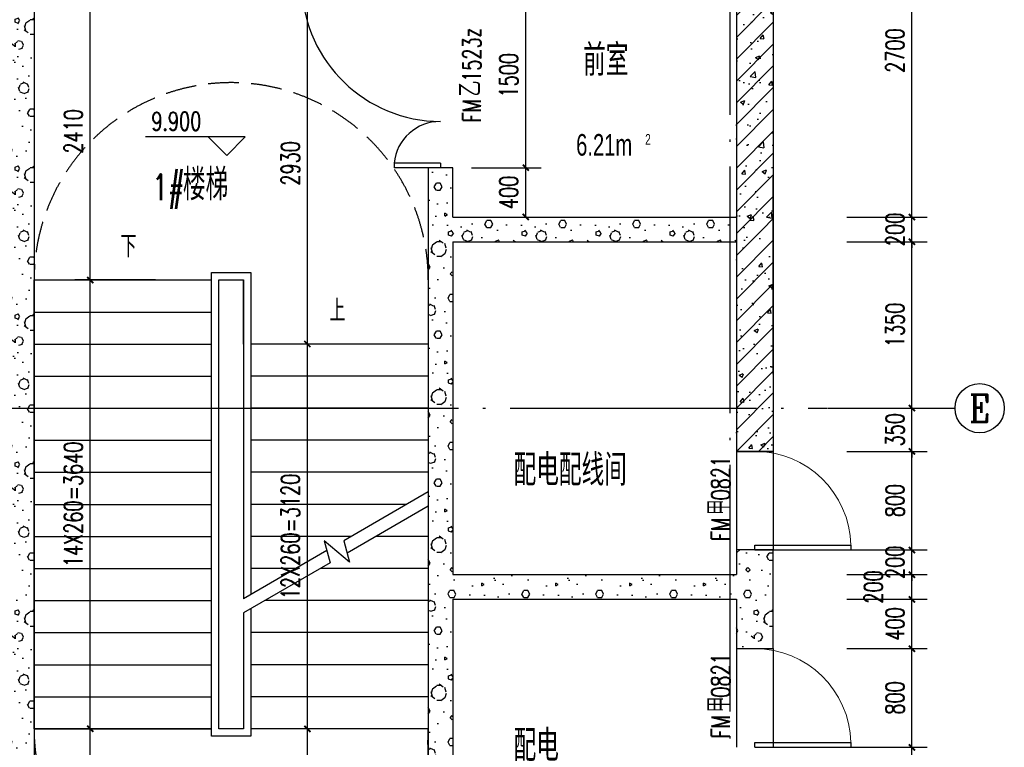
# Model space of a CAD drawing. Extents: x 797781 to 1255204, y 21234 to 1024248.
# Tile 858 of 1056: x 1154736 to 1162728, y 593530 to 599430. Entities that reach past the tile are written whole.
import ezdxf
from ezdxf.enums import TextEntityAlignment as Align

# ---------------------------------------------------------------- set-up
doc = ezdxf.new("R2010")
doc.units = 0
doc.header["$LTSCALE"] = 1000
doc.header["$MEASUREMENT"] = 0
doc.linetypes.add('230303生产综合楼-平面图_t8$0$DASH', pattern=[0.35, 0.25, -0.1])
doc.linetypes.add('230303生产综合楼-平面图_t8$0$DOTE', pattern=[2.42, 2, -0.2, 0.02, -0.2])
for name, color, linetype in [('230303生产综合楼-平面图_t8$0$AXIS', 3, 'Continuous'), ('230303生产综合楼-平面图_t8$0$AXIS_TEXT', 7, 'Continuous'), ('230303生产综合楼-平面图_t8$0$DIM_ELEV', 3, 'Continuous'), ('230303生产综合楼-平面图_t8$0$DIM_SYMB', 3, 'Continuous'), ('230303生产综合楼-平面图_t8$0$DOOR_FIRE', 4, 'Continuous'), ('230303生产综合楼-平面图_t8$0$DOOR_FIRE_TEXT', 7, 'Continuous'), ('230303生产综合楼-平面图_t8$0$DOTE', 1, '230303生产综合楼-平面图_t8$0$DOTE'), ('230303生产综合楼-平面图_t8$0$PUB_DIM', 3, 'Continuous'), ('230303生产综合楼-平面图_t8$0$PUB_HATCH', 8, 'Continuous'), ('230303生产综合楼-平面图_t8$0$PUB_TEXT', 7, 'Continuous'), ('230303生产综合楼-平面图_t8$0$STAIR', 2, 'Continuous'), ('230303生产综合楼-平面图_t8$0$WALL', 40, 'Continuous'), ('230303生产综合楼-平面图_t8$0$轮廓', 2, 'Continuous'), ('AXIS_TEXT', 7, 'Continuous'), ('DOOR_FIRE', 4, 'Continuous'), ('SPACE', 7, 'Continuous')]:
    doc.layers.add(name, color=color, linetype=linetype)
doc.styles.add('230303生产综合楼-平面图_t8$0$_HZTXT', font='@HZTXT_E', dxfattribs={"width": 0.7, "bigfont": '@@HZTXT'})
doc.styles.add('230303生产综合楼-平面图_t8$0$_TCH_AXIS', font='COMPLEX', dxfattribs={"bigfont": 'GBCBIG'})
doc.styles.add('230303生产综合楼-平面图_t8$0$_TCH_DIM', font='SIMPLEX', dxfattribs={"bigfont": 'GBCBIG'})
doc.styles.add('230303生产综合楼-平面图_T8$0$_TCH_DIM_T3', font='SIMPLEX', dxfattribs={"width": 0.705882, "bigfont": 'GBCBIG'})
doc.styles.add('230303生产综合楼-平面图_t8$0$_TCH_WINDOW', font='SIMPLEX', dxfattribs={"height": 3.5, "bigfont": 'GBCBIG'})
doc.styles.add('COMPLEX', font='COMPLEX')
doc.dimstyles.new('230303生产综合楼-平面图_T8$0$_TCH_ARCH&&50', dxfattribs={"dimtxt": 148.75, "dimasz": 50, "dimexe": 125, "dimexo": 150, "dimgap": 63.125, "dimtad": 1, "dimdec": 0, "dimzin": 0, "dimdsep": 46, "dimtxsty": '230303生产综合楼-平面图_T8$0$_TCH_DIM_T3', "dimblk": '230303生产综合楼-平面图_t8$0$_ArchTick', "dimcen": 0.09, "dimclrt": 7, "dimazin": 2, "dimtfac": 1, "dimtdec": 0, "dimtix": 1, "dimtmove": 2, "dimatfit": 3, "dimfxl": 1, "dimtolj": 1, "dimtzin": 0, "dimarcsym": 0})
pattern_1 = [(0, (177, -183), (300, 600), [0, -600]), (0, (-174, -264), (300, 600), [0, -600]), (0, (21, -270), (300, 600), [0, -600]), (0, (234, -93), (300, 600), [0, -600]), (0, (-15, -300), (300, 600), [0, -600]), (0, (294, 285), (300, 600), [0, -600]), (0, (111, 237), (300, 600), [0, -600]), (0, (207, 162), (300, 600), [0, -600]), (0, (-282, 150), (300, 600), [0, -600]), (0, (12, 123), (300, 600), [0, -600]), (0, (-102, -30), (300, 600), [0, -600]), (0, (-96, -255), (300, 600), [0, -600]), (0, (129, -279), (300, 600), [0, -600]), (0, (294, -15), (300, 600), [0, -600]), (0, (-267, -108), (300, 600), [0, -600]), (0, (-216, -6), (300, 600), [0, -600]), (0, (18, -48), (300, 600), [0, -600]), (0, (-66, -135), (300, 600), [0, -600]), (0, (-114, 63), (300, 600), [0, -600]), (0, (-39, 288), (300, 600), [0, -600]), (0, (-243, -234), (300, 600), [0, -600]), (0, (87, 165), (300, 600), [0, -600]), (0, (-192, 174), (300, 600), [0, -600]), (0, (-240, 252), (300, 600), [0, -600]), (130.601294, (257.143, 97.143), (-1499.9999834, 1800.0000079), [26.34155, -11037.111]), (18.434949, (214.29, 108.57), (1499.9999945, 599.9999956), [27.10524, -3767.6279]), (90, (214.3, 82.86), (300, 600), [25.71428, -1174.28565]), (161.565051, (240, 74.29), (-1500.0000076, 599.999955), [27.10524, -3767.6279]), (53.130102, (240, 74.29), (300.000001, 600), [28.57143, -2971.4285]), (135, (262.86, -231.43), (-300.000036, 599.99996), [24.24366, -1672.8126]), (45, (228.57, -231.43), (299.999998, 599.999998), [24.24366, -1672.8126]), (135, (245.71, -248.57), (-300.000036, 599.99996), [24.24366, -1672.8126]), (45, (245.71, -248.57), (299.999998, 599.999998), [24.24366, -1672.8126]), (116.56505, (-25.7, 171.43), (-5e-05, 1199.99997), [31.94383, -638.8765]), (180, (-40, 200), (-300, 600), [34.28572, -565.71425]), (63.43495, (-88.57, 171.43), (3e-06, 1200), [31.94383, -638.8765]), (116.56505, (-74.3, 142.86), (-5e-05, 1199.99997), [31.94383, -638.8765]), (0, (-74.3, 142.86), (300, 600), [34.28572, -565.71425]), (63.43495, (-40, 142.86), (3e-06, 1200), [31.94383, -638.8765]), (107.102728, (200, -31.429), (-899.9999656, 3000.00000484), [38.86135, -16282.9025]), (143.972626, (188.57, 5.714), (-5699.9999277, 4199.9999952), [38.86135, -8122.02]), (180, (157.14, 28.6), (-300, 600), [37.14286, -562.8571]), (36.0273733, (88.57, 5.714), (5699.9999579, 4199.9999547), [38.86135, -8122.02]), (71.565051, (77.14, -28.57), (900.0000046, 2999.999995), [36.14032, -3758.5928]), (107.102728, (88.571, -65.714), (-899.9999656, 3000.00000484), [38.86135, -16282.9025]), (143.972626, (120, -88.57), (-5699.9999277, 4199.9999952), [38.86135, -8122.02]), (0, (120, -88.6), (300, 600), [37.14286, -562.8571]), (36.0273733, (157.143, -88.57), (5699.9999579, 4199.9999547), [38.86135, -8122.02]), (71.565051, (188.57, -65.71), (900.0000046, 2999.999995), [36.14032, -3758.5928]), (150.255118, (205.714, 248.57), (-900.000002, 599.9999926), [23.03502, -4814.3196]), (90, (185.7, 237.14), (300, 600), [22.85714, -1177.14275]), (29.744881, (185.714, 237.14), (900.0000005, 599.999997), [23.03502, -4814.3196]), (116.56505, (65.7, -177.14), (-5e-05, 1199.99997), [31.94383, -638.8765]), (168.690067, (51.43, -148.57), (-2700.000002, 599.999985), [29.13725, -6089.6855]), (41.185925, (0, -162.857), (7499.99995456, 6599.9999423), [30.37184, -12725.802]), (90, (0, -191.43), (300, 600), [28.57143, -1171.4285]), (138.814074, (22.857, -211.429), (-7499.9998667, 6600.00004204), [30.37184, -12725.802]), (16.6992442, (22.857, -211.429), (9899.9999255, 2999.9999686), [29.82945, -12498.5375]), (60.945396, (51.43, -202.857), (299.9999992, 599.9999947), [29.41609, -12325.3395]), (109.983106, (-185.714, 74.286), (-1500.00000565, 4199.9999889), [33.442, -14012.1975]), (155.556045, (-197.143, 105.714), (-3900.00001487, 1799.9999626), [34.52299, -14465.1315]), (24.4439547, (-260, 105.714), (3900.00000195, 1799.99999134), [34.52299, -14465.1315]), (70.0168934, (-271.429, 74.286), (1500.0000045, 4199.9999896), [33.442, -14012.1975]), (109.983106, (-260, 42.857), (-1500.00000565, 4199.9999889), [33.442, -14012.1975]), (160.016893, (-228.57, 31.43), (-1500.0000009, 599.9999727), [33.442, -6989.3775]), (19.9831065, (-228.57, 31.43), (1499.9999918, 599.999999), [33.442, -6989.3775]), (70.0168934, (-197.143, 42.857), (1500.0000045, 4199.9999896), [33.442, -14012.1975]), (122.005383, (37.14, 20), (-300.0000403, 599.9999694), [26.95423, -5633.434]), (18.434949, (-2.86, 34.29), (1499.9999945, 599.9999956), [27.10524, -3767.6279]), (90, (-2.86, 8.57), (300, 600), [25.71428, -1174.28565]), (161.565051, (22.86, 0), (-1500.0000076, 599.999955), [27.10524, -3767.6279]), (54.4623222, (22.857, 0), (2099.999997, 2999.9999955), [24.57807, -10298.2115]), (116.56505, (-137.14, -125.7), (-5e-05, 1199.99997), [31.94383, -638.8765]), (180, (-151.4, -97.14), (-300, 600), [31.42857, -568.5714]), (59.0362434, (-200, -125.714), (300.000001, 599.999997), [33.31973, -6963.822]), (120.963756, (-182.857, -154.286), (-300.000041, 599.9999724), [33.31973, -6963.822]), (0, (-182.86, -154.3), (300, 600), [31.42857, -568.5714]), (63.43495, (-151.43, -154.3), (3e-06, 1200), [31.94383, -638.8765])]
pattern_2 = [(45, (0, 0), (-88.388348, 88.388348), []), (50, (0, 0), (358.63009, -31.37607), [37.5, -412.5]), (355, (0, 0), (-69.37567, 376.09607), [30, -330]), (100.4514, (29.9, -2.6), (289.25469, 344.71977), [31.8701, -350.57106]), (46.1842, (0, 100), (533.62052, -82.7595), [56.25, -618.75]), (96.6356, (44.47, 93.1), (467.33135, 487.05894), [47.80514, -525.8565]), (351.1842, (0, 100), (467.33097, 487.0593), [45, -495]), (21, (50, 75), (298.453526, -201.309445), [37.5, -412.5]), (326, (50, 75), (121.65767, 362.57502), [30, -330]), (71.4514, (74.87, 58.22), (420.11131, 161.26525), [31.8701, -350.57106]), (37.5, (0, 0), (6.079928, 166.446927), [0, -326, 0, -335, 0, -331.25]), (7.5, (0, 0), (131.534769, 197.205856), [0, -191, 0, -318.5, 0, -126.25]), (327.5, (-111.5, 0), (266.911218, -11.277436), [0, -125, 0, -390, 0, -517.5]), (317.5, (-161.5, 0), (291.593085, 50.05249), [0, -162.5, 0, -259, 0, -367.5])]

# ---------------------------------------------------------------- blocks, each defined once
blk = doc.blocks.new('230303生产综合楼-平面图_t8$0$_ArchTick')
at = {"color": 0, "linetype": 'ByBlock', "const_width": 0.3}
blk.add_lwpolyline([(-0.5, -0.5), (0.5, 0.5)], dxfattribs=at)
blk = doc.blocks.new('*D3749')
at = {"layer": '230303生产综合楼-平面图_t8$0$AXIS', "color": 0, "lineweight": -2, "transparency": 16777216}
for p, q in [((1157550.1, 599730), (1156946.2, 599730)), ((1157071.2, 596800), (1157071.2, 599730)), ((1157550.1, 596800), (1156946.2, 596800))]:
    blk.add_line(p, q, dxfattribs=at)
at = {"layer": 'Defpoints', "color": 0, "transparency": 16777216}
for p in [(1157071.2, 599730), (1157700.1, 599730), (1157700.1, 596800)]:
    blk.add_point(p, dxfattribs=at)
at = {"layer": '230303生产综合楼-平面图_t8$0$AXIS', "color": 0, "lineweight": -2, "transparency": 16777216, "xscale": 50, "yscale": 50, "zscale": 50}
for p, rotation in [((1157071.2, 599730), 90), ((1157071.2, 596800), 270)]:
    blk.add_blockref('230303生产综合楼-平面图_t8$0$_ArchTick', p, dxfattribs=dict(at, rotation=rotation))
at = {"layer": '230303生产综合楼-平面图_t8$0$AXIS', "color": 7, "transparency": 16777216, "insert": (1156933.7, 598265), "char_height": 148.75, "attachment_point": 5, "rotation": 90, "style": '230303生产综合楼-平面图_T8$0$_TCH_DIM_T3'}
blk.add_mtext('\\A1;2930', dxfattribs=at)
blk = doc.blocks.new('*D3750')
at = {"layer": '230303生产综合楼-平面图_t8$0$AXIS', "color": 0, "lineweight": -2, "transparency": 16777216}
for p, q in [((1157550.1, 596800), (1156946.2, 596800)), ((1157071.2, 593680), (1157071.2, 596800)), ((1157550.1, 593680), (1156946.2, 593680))]:
    blk.add_line(p, q, dxfattribs=at)
at = {"layer": 'Defpoints', "color": 0, "transparency": 16777216}
for p in [(1157071.2, 596800), (1157700.1, 596800), (1157700.1, 593680)]:
    blk.add_point(p, dxfattribs=at)
at = {"layer": '230303生产综合楼-平面图_t8$0$AXIS', "color": 0, "lineweight": -2, "transparency": 16777216, "xscale": 50, "yscale": 50, "zscale": 50}
for p, rotation in [((1157071.2, 596800), 90), ((1157071.2, 593680), 270)]:
    blk.add_blockref('230303生产综合楼-平面图_t8$0$_ArchTick', p, dxfattribs=dict(at, rotation=rotation))
at = {"layer": '230303生产综合楼-平面图_t8$0$AXIS', "color": 7, "transparency": 16777216, "insert": (1156933.7, 595240), "char_height": 148.75, "attachment_point": 5, "rotation": 90, "style": '230303生产综合楼-平面图_T8$0$_TCH_DIM_T3'}
blk.add_mtext('\\A1;12X260=3120', dxfattribs=at)
blk = doc.blocks.new('*D3751')
at = {"layer": '230303生产综合楼-平面图_t8$0$AXIS', "color": 0, "lineweight": -2, "transparency": 16777216}
for p, q in [((1157550.1, 593680), (1156946.2, 593680)), ((1157071.2, 592030), (1157071.2, 593680)), ((1157550.1, 592030), (1156946.2, 592030))]:
    blk.add_line(p, q, dxfattribs=at)
at = {"layer": 'Defpoints', "color": 0, "transparency": 16777216}
for p in [(1157071.2, 593680), (1157700.1, 593680), (1157700.1, 592030)]:
    blk.add_point(p, dxfattribs=at)
at = {"layer": '230303生产综合楼-平面图_t8$0$AXIS', "color": 0, "lineweight": -2, "transparency": 16777216, "xscale": 50, "yscale": 50, "zscale": 50}
for p, rotation in [((1157071.2, 593680), 90), ((1157071.2, 592030), 270)]:
    blk.add_blockref('230303生产综合楼-平面图_t8$0$_ArchTick', p, dxfattribs=dict(at, rotation=rotation))
at = {"layer": '230303生产综合楼-平面图_t8$0$AXIS', "color": 7, "transparency": 16777216, "insert": (1156933.7, 592855), "char_height": 148.75, "attachment_point": 5, "rotation": 90, "style": '230303生产综合楼-平面图_T8$0$_TCH_DIM_T3'}
blk.add_mtext('\\A1;1650', dxfattribs=at)
blk = doc.blocks.new('*D3756')
at = {"layer": '230303生产综合楼-平面图_t8$0$AXIS', "color": 0, "lineweight": -2, "transparency": 16777216}
for p, q in [((1155837.6, 599730), (1155183.7, 599730)), ((1155308.7, 597320), (1155308.7, 599730)), ((1155837.6, 597320), (1155183.7, 597320))]:
    blk.add_line(p, q, dxfattribs=at)
at = {"layer": 'Defpoints', "color": 0, "transparency": 16777216}
for p in [(1155308.7, 599730), (1155987.6, 599730), (1155987.6, 597320)]:
    blk.add_point(p, dxfattribs=at)
at = {"layer": '230303生产综合楼-平面图_t8$0$AXIS', "color": 0, "lineweight": -2, "transparency": 16777216, "xscale": 50, "yscale": 50, "zscale": 50}
for p, rotation in [((1155308.7, 599730), 90), ((1155308.7, 597320), 270)]:
    blk.add_blockref('230303生产综合楼-平面图_t8$0$_ArchTick', p, dxfattribs=dict(at, rotation=rotation))
at = {"layer": '230303生产综合楼-平面图_t8$0$AXIS', "color": 7, "transparency": 16777216, "insert": (1155171.2, 598525), "char_height": 148.75, "attachment_point": 5, "rotation": 90, "style": '230303生产综合楼-平面图_T8$0$_TCH_DIM_T3'}
blk.add_mtext('\\A1;2410', dxfattribs=at)
blk = doc.blocks.new('*D3757')
at = {"layer": '230303生产综合楼-平面图_t8$0$AXIS', "color": 0, "lineweight": -2, "transparency": 16777216}
for p, q in [((1155837.6, 597320), (1155183.7, 597320)), ((1155308.7, 593680), (1155308.7, 597320)), ((1155837.6, 593680), (1155183.7, 593680))]:
    blk.add_line(p, q, dxfattribs=at)
at = {"layer": 'Defpoints', "color": 0, "transparency": 16777216}
for p in [(1155308.7, 597320), (1155987.6, 597320), (1155987.6, 593680)]:
    blk.add_point(p, dxfattribs=at)
at = {"layer": '230303生产综合楼-平面图_t8$0$AXIS', "color": 0, "lineweight": -2, "transparency": 16777216, "xscale": 50, "yscale": 50, "zscale": 50}
for p, rotation in [((1155308.7, 597320), 90), ((1155308.7, 593680), 270)]:
    blk.add_blockref('230303生产综合楼-平面图_t8$0$_ArchTick', p, dxfattribs=dict(at, rotation=rotation))
at = {"layer": '230303生产综合楼-平面图_t8$0$AXIS', "color": 7, "transparency": 16777216, "insert": (1155171.2, 595500), "char_height": 148.75, "attachment_point": 5, "rotation": 90, "style": '230303生产综合楼-平面图_T8$0$_TCH_DIM_T3'}
blk.add_mtext('\\A1;14X260=3640', dxfattribs=at)
blk = doc.blocks.new('*D3758')
at = {"layer": '230303生产综合楼-平面图_t8$0$AXIS', "color": 0, "lineweight": -2, "transparency": 16777216}
for p, q in [((1155837.6, 593680), (1155183.7, 593680)), ((1155308.7, 592030), (1155308.7, 593680)), ((1155837.6, 592030), (1155183.7, 592030))]:
    blk.add_line(p, q, dxfattribs=at)
at = {"layer": 'Defpoints', "color": 0, "transparency": 16777216}
for p in [(1155308.7, 593680), (1155987.6, 593680), (1155987.6, 592030)]:
    blk.add_point(p, dxfattribs=at)
at = {"layer": '230303生产综合楼-平面图_t8$0$AXIS', "color": 0, "lineweight": -2, "transparency": 16777216, "xscale": 50, "yscale": 50, "zscale": 50}
for p, rotation in [((1155308.7, 593680), 90), ((1155308.7, 592030), 270)]:
    blk.add_blockref('230303生产综合楼-平面图_t8$0$_ArchTick', p, dxfattribs=dict(at, rotation=rotation))
at = {"layer": '230303生产综合楼-平面图_t8$0$AXIS', "color": 7, "transparency": 16777216, "insert": (1155171.2, 592855), "char_height": 148.75, "attachment_point": 5, "rotation": 90, "style": '230303生产综合楼-平面图_T8$0$_TCH_DIM_T3'}
blk.add_mtext('\\A1;1650', dxfattribs=at)
blk = doc.blocks.new('*D3760')
at = {"layer": '230303生产综合楼-平面图_t8$0$PUB_DIM', "color": 0, "lineweight": -2, "transparency": 16777216}
for p, q in [((1158402.7, 599730), (1158968.6, 599730)), ((1158843.6, 598230), (1158843.6, 599730)), ((1158402.7, 598230), (1158968.6, 598230))]:
    blk.add_line(p, q, dxfattribs=at)
at = {"layer": 'Defpoints', "color": 0, "transparency": 16777216}
for p in [(1158252.7, 599730), (1158843.6, 599730), (1158252.7, 598230)]:
    blk.add_point(p, dxfattribs=at)
at = {"layer": '230303生产综合楼-平面图_t8$0$PUB_DIM', "color": 0, "lineweight": -2, "transparency": 16777216, "xscale": 50, "yscale": 50, "zscale": 50}
for p, rotation in [((1158843.6, 599730), 90), ((1158843.6, 598230), 270)]:
    blk.add_blockref('230303生产综合楼-平面图_t8$0$_ArchTick', p, dxfattribs=dict(at, rotation=rotation))
at = {"layer": '230303生产综合楼-平面图_t8$0$PUB_DIM', "color": 7, "transparency": 16777216, "insert": (1158706.1, 598980), "char_height": 148.75, "attachment_point": 5, "rotation": 90, "style": '230303生产综合楼-平面图_T8$0$_TCH_DIM_T3'}
blk.add_mtext('\\A1;1500', dxfattribs=at)
blk = doc.blocks.new('*D3761')
at = {"layer": '230303生产综合楼-平面图_t8$0$PUB_DIM', "color": 0, "lineweight": -2, "transparency": 16777216}
for p, q in [((1158402.7, 598230), (1158968.6, 598230)), ((1158843.6, 597830), (1158843.6, 598230)), ((1158402.7, 597830), (1158968.6, 597830))]:
    blk.add_line(p, q, dxfattribs=at)
at = {"layer": 'Defpoints', "color": 0, "transparency": 16777216}
for p in [(1158252.7, 598230), (1158843.6, 598230), (1158252.7, 597830)]:
    blk.add_point(p, dxfattribs=at)
at = {"layer": '230303生产综合楼-平面图_t8$0$PUB_DIM', "color": 0, "lineweight": -2, "transparency": 16777216, "xscale": 50, "yscale": 50, "zscale": 50}
for p, rotation in [((1158843.6, 598230), 90), ((1158843.6, 597830), 270)]:
    blk.add_blockref('230303生产综合楼-平面图_t8$0$_ArchTick', p, dxfattribs=dict(at, rotation=rotation))
at = {"layer": '230303生产综合楼-平面图_t8$0$PUB_DIM', "color": 7, "transparency": 16777216, "insert": (1158706.1, 598030), "char_height": 148.75, "attachment_point": 5, "rotation": 90, "style": '230303生产综合楼-平面图_T8$0$_TCH_DIM_T3'}
blk.add_mtext('\\A1;400', dxfattribs=at)
blk = doc.blocks.new('*D3792')
at = {"layer": '230303生产综合楼-平面图_t8$0$AXIS', "color": 0, "lineweight": -2, "transparency": 16777216}
for p, q in [((1161448.7, 600530), (1162102.6, 600530)), ((1161977.6, 597830), (1161977.6, 600530)), ((1161448.7, 597830), (1162102.6, 597830))]:
    blk.add_line(p, q, dxfattribs=at)
at = {"layer": 'Defpoints', "color": 0, "transparency": 16777216}
for p in [(1161298.7, 600530), (1161977.6, 600530), (1161298.7, 597830)]:
    blk.add_point(p, dxfattribs=at)
at = {"layer": '230303生产综合楼-平面图_t8$0$AXIS', "color": 0, "lineweight": -2, "transparency": 16777216, "xscale": 50, "yscale": 50, "zscale": 50}
for p, rotation in [((1161977.6, 600530), 90), ((1161977.6, 597830), 270)]:
    blk.add_blockref('230303生产综合楼-平面图_t8$0$_ArchTick', p, dxfattribs=dict(at, rotation=rotation))
at = {"layer": '230303生产综合楼-平面图_t8$0$AXIS', "color": 7, "transparency": 16777216, "insert": (1161840.1, 599180), "char_height": 148.75, "attachment_point": 5, "rotation": 90, "style": '230303生产综合楼-平面图_T8$0$_TCH_DIM_T3'}
blk.add_mtext('\\A1;2700', dxfattribs=at)
blk = doc.blocks.new('*D3793')
at = {"layer": '230303生产综合楼-平面图_t8$0$AXIS', "color": 0, "lineweight": -2, "transparency": 16777216}
for p, q in [((1161977.6, 597830), (1161977.6, 597880)), ((1161448.7, 597830), (1162102.6, 597830)), ((1161977.6, 597630), (1161977.6, 597830)), ((1161448.7, 597630), (1162102.6, 597630)), ((1161977.6, 597630), (1161977.6, 597580))]:
    blk.add_line(p, q, dxfattribs=at)
at = {"layer": 'Defpoints', "color": 0, "transparency": 16777216}
for p in [(1161298.7, 597830), (1161977.6, 597830), (1161298.7, 597630)]:
    blk.add_point(p, dxfattribs=at)
at = {"layer": '230303生产综合楼-平面图_t8$0$AXIS', "color": 0, "lineweight": -2, "transparency": 16777216, "xscale": 50, "yscale": 50, "zscale": 50}
for p, rotation in [((1161977.6, 597830), 270), ((1161977.6, 597630), 90)]:
    blk.add_blockref('230303生产综合楼-平面图_t8$0$_ArchTick', p, dxfattribs=dict(at, rotation=rotation))
at = {"layer": '230303生产综合楼-平面图_t8$0$AXIS', "color": 7, "transparency": 16777216, "insert": (1161840.1, 597730), "char_height": 148.75, "attachment_point": 5, "rotation": 90, "style": '230303生产综合楼-平面图_T8$0$_TCH_DIM_T3'}
blk.add_mtext('\\A1;200', dxfattribs=at)
blk = doc.blocks.new('*D3794')
at = {"layer": '230303生产综合楼-平面图_t8$0$AXIS', "color": 0, "lineweight": -2, "transparency": 16777216}
for p, q in [((1161448.7, 597630), (1162102.6, 597630)), ((1161977.6, 596280), (1161977.6, 597630)), ((1161448.7, 596280), (1162102.6, 596280))]:
    blk.add_line(p, q, dxfattribs=at)
at = {"layer": 'Defpoints', "color": 0, "transparency": 16777216}
for p in [(1161298.7, 597630), (1161977.6, 597630), (1161298.7, 596280)]:
    blk.add_point(p, dxfattribs=at)
at = {"layer": '230303生产综合楼-平面图_t8$0$AXIS', "color": 0, "lineweight": -2, "transparency": 16777216, "xscale": 50, "yscale": 50, "zscale": 50}
for p, rotation in [((1161977.6, 597630), 90), ((1161977.6, 596280), 270)]:
    blk.add_blockref('230303生产综合楼-平面图_t8$0$_ArchTick', p, dxfattribs=dict(at, rotation=rotation))
at = {"layer": '230303生产综合楼-平面图_t8$0$AXIS', "color": 7, "transparency": 16777216, "insert": (1161840.1, 596955), "char_height": 148.75, "attachment_point": 5, "rotation": 90, "style": '230303生产综合楼-平面图_T8$0$_TCH_DIM_T3'}
blk.add_mtext('\\A1;1350', dxfattribs=at)
blk = doc.blocks.new('*D3795')
at = {"layer": '230303生产综合楼-平面图_t8$0$AXIS', "color": 0, "lineweight": -2, "transparency": 16777216}
for p, q in [((1161977.6, 596280), (1161977.6, 596330)), ((1161448.7, 596280), (1162102.6, 596280)), ((1161977.6, 595930), (1161977.6, 596280)), ((1161448.7, 595930), (1162102.6, 595930)), ((1161977.6, 595930), (1161977.6, 595880))]:
    blk.add_line(p, q, dxfattribs=at)
at = {"layer": 'Defpoints', "color": 0, "transparency": 16777216}
for p in [(1161298.7, 596280), (1161977.6, 596280), (1161298.7, 595930)]:
    blk.add_point(p, dxfattribs=at)
at = {"layer": '230303生产综合楼-平面图_t8$0$AXIS', "color": 0, "lineweight": -2, "transparency": 16777216, "xscale": 50, "yscale": 50, "zscale": 50}
for p, rotation in [((1161977.6, 596280), 270), ((1161977.6, 595930), 90)]:
    blk.add_blockref('230303生产综合楼-平面图_t8$0$_ArchTick', p, dxfattribs=dict(at, rotation=rotation))
at = {"layer": '230303生产综合楼-平面图_t8$0$AXIS', "color": 7, "transparency": 16777216, "insert": (1161840.1, 596105), "char_height": 148.75, "attachment_point": 5, "rotation": 90, "style": '230303生产综合楼-平面图_T8$0$_TCH_DIM_T3'}
blk.add_mtext('\\A1;350', dxfattribs=at)
blk = doc.blocks.new('*D3796')
at = {"layer": '230303生产综合楼-平面图_t8$0$AXIS', "color": 0, "lineweight": -2, "transparency": 16777216}
for p, q in [((1161448.7, 595930), (1162102.6, 595930)), ((1161977.6, 595130), (1161977.6, 595930)), ((1161448.7, 595130), (1162102.6, 595130))]:
    blk.add_line(p, q, dxfattribs=at)
at = {"layer": 'Defpoints', "color": 0, "transparency": 16777216}
for p in [(1161298.7, 595930), (1161977.6, 595930), (1161298.7, 595130)]:
    blk.add_point(p, dxfattribs=at)
at = {"layer": '230303生产综合楼-平面图_t8$0$AXIS', "color": 0, "lineweight": -2, "transparency": 16777216, "xscale": 50, "yscale": 50, "zscale": 50}
for p, rotation in [((1161977.6, 595930), 90), ((1161977.6, 595130), 270)]:
    blk.add_blockref('230303生产综合楼-平面图_t8$0$_ArchTick', p, dxfattribs=dict(at, rotation=rotation))
at = {"layer": '230303生产综合楼-平面图_t8$0$AXIS', "color": 7, "transparency": 16777216, "insert": (1161840.1, 595530), "char_height": 148.75, "attachment_point": 5, "rotation": 90, "style": '230303生产综合楼-平面图_T8$0$_TCH_DIM_T3'}
blk.add_mtext('\\A1;800', dxfattribs=at)
blk = doc.blocks.new('*D3797')
at = {"layer": '230303生产综合楼-平面图_t8$0$AXIS', "color": 0, "lineweight": -2, "transparency": 16777216}
for p, q in [((1161448.7, 595130), (1162102.6, 595130)), ((1161977.6, 595130), (1161977.6, 595180)), ((1161977.6, 594930), (1161977.6, 595130)), ((1161448.7, 594930), (1162102.6, 594930)), ((1161977.6, 594930), (1161977.6, 594880))]:
    blk.add_line(p, q, dxfattribs=at)
at = {"layer": 'Defpoints', "color": 0, "transparency": 16777216}
for p in [(1161298.7, 595130), (1161977.6, 595130), (1161298.7, 594930)]:
    blk.add_point(p, dxfattribs=at)
at = {"layer": '230303生产综合楼-平面图_t8$0$AXIS', "color": 0, "lineweight": -2, "transparency": 16777216, "xscale": 50, "yscale": 50, "zscale": 50}
for p, rotation in [((1161977.6, 595130), 270), ((1161977.6, 594930), 90)]:
    blk.add_blockref('230303生产综合楼-平面图_t8$0$_ArchTick', p, dxfattribs=dict(at, rotation=rotation))
at = {"layer": '230303生产综合楼-平面图_t8$0$AXIS', "color": 7, "transparency": 16777216, "insert": (1161840.1, 595030), "char_height": 148.75, "attachment_point": 5, "rotation": 90, "style": '230303生产综合楼-平面图_T8$0$_TCH_DIM_T3'}
blk.add_mtext('\\A1;200', dxfattribs=at)
blk = doc.blocks.new('*D3798')
at = {"layer": '230303生产综合楼-平面图_t8$0$AXIS', "color": 0, "lineweight": -2, "transparency": 16777216}
for p, q in [((1161448.7, 594930), (1162102.6, 594930)), ((1161977.6, 594730), (1161977.6, 594930)), ((1161448.7, 594730), (1162102.6, 594730))]:
    blk.add_line(p, q, dxfattribs=at)
at = {"layer": 'Defpoints', "color": 0, "transparency": 16777216}
for p in [(1161298.7, 594930), (1161977.6, 594930), (1161298.7, 594730)]:
    blk.add_point(p, dxfattribs=at)
at = {"layer": '230303生产综合楼-平面图_t8$0$AXIS', "color": 0, "lineweight": -2, "transparency": 16777216, "xscale": 50, "yscale": 50, "zscale": 50}
for p, rotation in [((1161977.6, 594930), 90), ((1161977.6, 594730), 270)]:
    blk.add_blockref('230303生产综合楼-平面图_t8$0$_ArchTick', p, dxfattribs=dict(at, rotation=rotation))
at = {"layer": '230303生产综合楼-平面图_t8$0$AXIS', "color": 7, "transparency": 16777216, "insert": (1161665.1, 594830), "char_height": 148.75, "attachment_point": 5, "rotation": 90, "style": '230303生产综合楼-平面图_T8$0$_TCH_DIM_T3'}
blk.add_mtext('\\A1;200', dxfattribs=at)
blk = doc.blocks.new('*D3799')
at = {"layer": '230303生产综合楼-平面图_t8$0$AXIS', "color": 0, "lineweight": -2, "transparency": 16777216}
for p, q in [((1161448.7, 594730), (1162102.6, 594730)), ((1161977.6, 594330), (1161977.6, 594730)), ((1161448.7, 594330), (1162102.6, 594330))]:
    blk.add_line(p, q, dxfattribs=at)
at = {"layer": 'Defpoints', "color": 0, "transparency": 16777216}
for p in [(1161298.7, 594730), (1161977.6, 594730), (1161298.7, 594330)]:
    blk.add_point(p, dxfattribs=at)
at = {"layer": '230303生产综合楼-平面图_t8$0$AXIS', "color": 0, "lineweight": -2, "transparency": 16777216, "xscale": 50, "yscale": 50, "zscale": 50}
for p, rotation in [((1161977.6, 594730), 90), ((1161977.6, 594330), 270)]:
    blk.add_blockref('230303生产综合楼-平面图_t8$0$_ArchTick', p, dxfattribs=dict(at, rotation=rotation))
at = {"layer": '230303生产综合楼-平面图_t8$0$AXIS', "color": 7, "transparency": 16777216, "insert": (1161840.1, 594530), "char_height": 148.75, "attachment_point": 5, "rotation": 90, "style": '230303生产综合楼-平面图_T8$0$_TCH_DIM_T3'}
blk.add_mtext('\\A1;400', dxfattribs=at)
blk = doc.blocks.new('*D3800')
at = {"layer": '230303生产综合楼-平面图_t8$0$AXIS', "color": 0, "lineweight": -2, "transparency": 16777216}
for p, q in [((1161448.7, 594330), (1162102.6, 594330)), ((1161977.6, 593530), (1161977.6, 594330)), ((1161448.7, 593530), (1162102.6, 593530))]:
    blk.add_line(p, q, dxfattribs=at)
at = {"layer": 'Defpoints', "color": 0, "transparency": 16777216}
for p in [(1161298.7, 594330), (1161977.6, 594330), (1161298.7, 593530)]:
    blk.add_point(p, dxfattribs=at)
at = {"layer": '230303生产综合楼-平面图_t8$0$AXIS', "color": 0, "lineweight": -2, "transparency": 16777216, "xscale": 50, "yscale": 50, "zscale": 50}
for p, rotation in [((1161977.6, 594330), 90), ((1161977.6, 593530), 270)]:
    blk.add_blockref('230303生产综合楼-平面图_t8$0$_ArchTick', p, dxfattribs=dict(at, rotation=rotation))
at = {"layer": '230303生产综合楼-平面图_t8$0$AXIS', "color": 7, "transparency": 16777216, "insert": (1161840.1, 593930), "char_height": 148.75, "attachment_point": 5, "rotation": 90, "style": '230303生产综合楼-平面图_T8$0$_TCH_DIM_T3'}
blk.add_mtext('\\A1;800', dxfattribs=at)
blk = doc.blocks.new('*D3801')
at = {"layer": '230303生产综合楼-平面图_t8$0$AXIS', "color": 0, "lineweight": -2, "transparency": 16777216}
for p, q in [((1161448.7, 593530), (1162102.6, 593530)), ((1161977.6, 592030), (1161977.6, 593530)), ((1161448.7, 592030), (1162102.6, 592030))]:
    blk.add_line(p, q, dxfattribs=at)
at = {"layer": 'Defpoints', "color": 0, "transparency": 16777216}
for p in [(1161298.7, 593530), (1161977.6, 593530), (1161298.7, 592030)]:
    blk.add_point(p, dxfattribs=at)
at = {"layer": '230303生产综合楼-平面图_t8$0$AXIS', "color": 0, "lineweight": -2, "transparency": 16777216, "xscale": 50, "yscale": 50, "zscale": 50}
for p, rotation in [((1161977.6, 593530), 90), ((1161977.6, 592030), 270)]:
    blk.add_blockref('230303生产综合楼-平面图_t8$0$_ArchTick', p, dxfattribs=dict(at, rotation=rotation))
at = {"layer": '230303生产综合楼-平面图_t8$0$AXIS', "color": 7, "transparency": 16777216, "insert": (1161840.1, 592780), "char_height": 148.75, "attachment_point": 5, "rotation": 90, "style": '230303生产综合楼-平面图_T8$0$_TCH_DIM_T3'}
blk.add_mtext('\\A1;1500', dxfattribs=at)
blk = doc.blocks.new('_AXISO')
blk.add_circle((0, 0), 0.5)
at = {"layer": 'AXIS_TEXT', "style": 'COMPLEX', "width": 1.041667}
blk.add_attdef('A', text='', height=0.56, dxfattribs=at).set_placement((-0.25, -0.28), (0.25, -0.28), align=Align.FIT)
blk = doc.blocks.new('$DorLib2D$00000001')
for p, q in [((0.45, 0.975), (0.5, 0.975)), ((0.45, 0), (0.45, 0.975)), ((0.5, 0), (0.5, 0.975)), ((0.5, 0), (0.45, 0))]:
    blk.add_line(p, q)
at = {"lineweight": 13}
blk.add_arc((0.475, 0), 0.975, 91.46928, 180, dxfattribs=at)
blk = doc.blocks.new('230303生产综合楼-平面图_t8$0$$DorLib2D$00000225')
at = {"color": 0}
for p, q in [((0.475, -0.0014), (0.475, 0.7521)), ((0.475, 0.7521), (0.5, 0.7521)), ((0.5, -0.0014), (0.5, 0.7521)), ((-0.5, 0), (-0.5, 0.252)), ((-0.475, 0.252), (-0.5, 0.252)), ((-0.475, 0), (-0.475, 0.252)), ((-0.475, 0), (-0.5, 0)), ((0.475, -0.0014), (0.5, -0.0014))]:
    blk.add_line(p, q, dxfattribs=at)
for centre, radius, start, end in [((0.5046, -0.0019), 0.7546, 92.2493, 179.7238), ((-0.5008, 0.0026), 0.2508, 359.7899, 84.0974)]:
    blk.add_arc(centre, radius, start, end, dxfattribs=at)

msp = doc.modelspace()

# ---------------------------------------------------------------- hatches: boundary and pattern name
at = {"layer": '230303生产综合楼-平面图_t8$0$PUB_HATCH'}
h = msp.add_hatch(dxfattribs=at)
h.set_pattern_fill('钢筋混凝土', color=256, scale=50, style=0)
h.set_pattern_definition(pattern_2)
h.paths.add_polyline_path([(1160852.7, 600830), (1160552.7, 600530), (1160552.7, 597730), (1160852.7, 597730)])
h = msp.add_hatch(dxfattribs=at)
h.set_pattern_fill('加气混凝土', color=256, scale=50, style=0)
h.set_pattern_definition(pattern_1)
h.paths.add_polyline_path([(1154786.1, 599830), (1154652.7, 599830), (1154652.7, 597830), (1154719.4, 597730), (1154852.7, 597730), (1154852.7, 599730)])
h = msp.add_hatch(dxfattribs=at)
h.set_pattern_fill('加气混凝土', color=256, scale=50, style=0)
h.set_pattern_definition(pattern_1)
h.paths.add_polyline_path([(1158252.7, 597830), (1158252.7, 598230), (1158052.7, 598230), (1158052.7, 597730), (1158186.1, 597730)])
h = msp.add_hatch(dxfattribs=at)
h.set_pattern_fill('加气混凝土', color=256, scale=50, style=0)
h.set_pattern_definition(pattern_1)
h.paths.add_polyline_path([(1158186.1, 597730), (1158252.7, 597630), (1160552.7, 597630), (1160552.7, 597830), (1158252.7, 597830)])
h = msp.add_hatch(dxfattribs=at)
h.set_pattern_fill('加气混凝土', color=256, scale=50, style=0)
h.set_pattern_definition(pattern_1)
h.paths.add_polyline_path([(1154719.4, 597730), (1154652.7, 597630), (1154652.7, 594930), (1154719.4, 594830), (1154852.7, 594830), (1154852.7, 597730)])
h = msp.add_hatch(dxfattribs=at)
h.set_pattern_fill('加气混凝土', color=256, scale=50, style=0)
h.set_pattern_definition(pattern_1)
h.paths.add_polyline_path([(1158186.1, 597730), (1158052.7, 597730), (1158052.7, 594830), (1158186.1, 594830), (1158252.7, 594930), (1158252.7, 597630)])
h = msp.add_hatch(dxfattribs=at)
h.set_pattern_fill('钢筋混凝土', color=256, scale=50, style=0)
h.set_pattern_definition(pattern_2)
h.paths.add_polyline_path([(1160852.7, 597730), (1160552.7, 597730), (1160552.7, 595930), (1160852.7, 595930)])
h = msp.add_hatch(dxfattribs=at)
h.set_pattern_fill('加气混凝土', color=256, scale=50, style=0)
h.set_pattern_definition(pattern_1)
h.paths.add_polyline_path([(1160852.7, 594830), (1160852.7, 595130), (1160552.7, 595130), (1160552.7, 594930), (1160652.7, 594830)])
h = msp.add_hatch(dxfattribs=at)
h.set_pattern_fill('加气混凝土', color=256, scale=50, style=0)
h.set_pattern_definition(pattern_1)
h.paths.add_polyline_path([(1158186.1, 594830), (1158252.7, 594730), (1160552.7, 594730), (1160652.7, 594830), (1160552.7, 594930), (1158252.7, 594930)])
h = msp.add_hatch(dxfattribs=at)
h.set_pattern_fill('加气混凝土', color=256, scale=50, style=0)
h.set_pattern_definition(pattern_1)
h.paths.add_polyline_path([(1154719.4, 594830), (1154652.7, 594730), (1154652.7, 592030), (1154852.7, 592030), (1154852.7, 594830)])
h = msp.add_hatch(dxfattribs=at)
h.set_pattern_fill('加气混凝土', color=256, scale=50, style=0)
h.set_pattern_definition(pattern_1)
h.paths.add_polyline_path([(1158186.1, 594830), (1158052.7, 594830), (1158052.7, 592630), (1158252.7, 592630), (1158252.7, 594730)])
h = msp.add_hatch(dxfattribs=at)
h.set_pattern_fill('加气混凝土', color=256, scale=50, style=0)
h.set_pattern_definition(pattern_1)
h.paths.add_polyline_path([(1160552.7, 594730), (1160552.7, 594330), (1160852.7, 594330), (1160852.7, 594830), (1160652.7, 594830)])

# ---------------------------------------------------------------- linework, layer by layer
at = {"layer": '230303生产综合楼-平面图_t8$0$AXIS'}
msp.add_line((1161298.7, 596280), (1162327.6, 596280), dxfattribs=at)
at = {"layer": '230303生产综合楼-平面图_t8$0$DIM_ELEV'}
for p, q in [((1156566.7, 598479.9), (1155756.7, 598479.9)), ((1156416.7, 598329.9), (1156266.7, 598479.9)), ((1156416.7, 598329.9), (1156566.7, 598479.9))]:
    msp.add_line(p, q, dxfattribs=at)
at = {"layer": '230303生产综合楼-平面图_t8$0$DIM_SYMB'}
for points in [[(1155602.7, 597450, 0, 0, 0), (1155602.7, 592855, 0, 0, 0), (1157302.7, 592855, 0, 0, 0), (1157302.7, 594830, 40, 0, 0), (1157302.7, 594980, 0, 0, 0)], [(1157302.7, 596930, 0, 0, 0), (1157302.7, 595390, 40, 0, 0), (1157302.7, 595240, 0, 0, 0)]]:
    msp.add_lwpolyline(points, format="xyseb", dxfattribs=at)
at = {"layer": '230303生产综合楼-平面图_t8$0$DOTE'}
for p, q in [((1160502.7, 591400.2), (1160502.7, 601209.8)), ((1151456.4, 596280), (1161292.1, 596280))]:
    msp.add_line(p, q, dxfattribs=at)
at = {"layer": '230303生产综合楼-平面图_t8$0$STAIR'}
for p, q in [((1156292.7, 597380), (1156612.7, 597380)), ((1156292.7, 593620), (1156292.7, 597380)), ((1156612.7, 597380), (1156612.7, 594769.4)), ((1154852.7, 593680), (1154852.7, 597320)), ((1154852.7, 597320), (1156292.7, 597320)), ((1156352.7, 593680), (1156352.7, 597320)), ((1156352.7, 597320), (1156552.7, 597320)), ((1156352.7, 593680), (1156352.7, 597320)), ((1156552.7, 597320), (1156552.7, 594734.7)), ((1156552.7, 596800), (1156552.7, 597320)), ((1154852.7, 597060), (1156292.7, 597060)), ((1154852.7, 596800), (1156292.7, 596800)), ((1156552.7, 596800), (1156552.7, 594734.7)), ((1158052.7, 596800), (1156612.7, 596800)), ((1158052.7, 596800), (1158052.7, 595600.8)), ((1154852.7, 596540), (1156292.7, 596540)), ((1158052.7, 596540), (1156612.7, 596540)), ((1154852.7, 596280), (1156292.7, 596280)), ((1158052.7, 596280), (1156612.7, 596280)), ((1154852.7, 596020), (1156292.7, 596020)), ((1158052.7, 596020), (1156612.7, 596020)), ((1154852.7, 595760), (1156292.7, 595760)), ((1158052.7, 595760), (1156612.7, 595760)), ((1158052.7, 595600.8), (1157367.1, 595204.9)), ((1154852.7, 595500), (1156292.7, 595500)), ((1157878.2, 595500), (1156612.7, 595500)), ((1158052.7, 595485.3), (1157393.9, 595104.9)), ((1158052.7, 595485.3), (1158052.7, 593680)), ((1154852.7, 595240), (1156292.7, 595240)), ((1157427.9, 595240), (1156612.7, 595240)), ((1158052.7, 595240), (1157627.9, 595240)), ((1157413.3, 595032.6), (1157207.3, 595205.5)), ((1157207.3, 595205.5), (1157255.6, 595025.1)), ((1157367.1, 595204.9), (1157413.3, 595032.6)), ((1157228.8, 595125.1), (1156552.7, 594734.7)), ((1154852.7, 594980), (1156292.7, 594980)), ((1157255.6, 595025.1), (1156552.7, 594619.3)), ((1156977.6, 594980), (1156612.7, 594980)), ((1158052.7, 594980), (1157177.6, 594980)), ((1154852.7, 594720), (1156292.7, 594720)), ((1156612.7, 594653.9), (1156612.7, 593620)), ((1158052.7, 594720), (1156727.2, 594720)), ((1156552.7, 594619.3), (1156552.7, 593680)), ((1156552.7, 594619.3), (1156552.7, 593680)), ((1154852.7, 594460), (1156292.7, 594460)), ((1158052.7, 594460), (1156612.7, 594460)), ((1154852.7, 594200), (1156292.7, 594200)), ((1158052.7, 594200), (1156612.7, 594200)), ((1154852.7, 593940), (1156292.7, 593940)), ((1158052.7, 593940), (1156612.7, 593940)), ((1154852.7, 593680), (1156292.7, 593680)), ((1154852.7, 593680), (1154852.7, 592030)), ((1156292.7, 593680), (1154852.7, 593680)), ((1156612.7, 593620), (1156292.7, 593620)), ((1156552.7, 593680), (1156352.7, 593680)), ((1156552.7, 593680), (1156352.7, 593680)), ((1158052.7, 593680), (1156612.7, 593680)), ((1158052.7, 593680), (1156612.7, 593680)), ((1158052.7, 592030), (1158052.7, 593680))]:
    msp.add_line(p, q, dxfattribs=at)
at = {"layer": '230303生产综合楼-平面图_t8$0$WALL'}
for p, q in [((1160852.7, 600830), (1160852.7, 597730)), ((1160552.7, 600530), (1160552.7, 597730)), ((1154852.7, 599730), (1154852.7, 597730)), ((1158252.7, 598230), (1158052.7, 598230)), ((1158052.7, 598230), (1158052.7, 597730)), ((1158252.7, 597830), (1158252.7, 598230)), ((1160852.7, 596555), (1160852.7, 598155)), ((1158252.7, 597830), (1160552.7, 597830)), ((1154852.7, 597730), (1154852.7, 594830)), ((1158052.7, 597730), (1158052.7, 594830)), ((1160552.7, 597730), (1160552.7, 595930)), ((1160852.7, 597730), (1160852.7, 595930)), ((1158252.7, 597630), (1158252.7, 594930)), ((1158252.7, 597630), (1160552.7, 597630)), ((1160552.7, 595930), (1160852.7, 595930)), ((1160852.7, 595930), (1160552.7, 595930)), ((1160852.7, 595130), (1160552.7, 595130)), ((1160552.7, 595130), (1160552.7, 594930)), ((1160852.7, 594830), (1160852.7, 595130)), ((1158252.7, 594930), (1160552.7, 594930)), ((1154852.7, 594830), (1154852.7, 592030)), ((1158052.7, 594830), (1158052.7, 592630)), ((1160852.7, 594330), (1160852.7, 594830)), ((1158252.7, 594730), (1158252.7, 592630)), ((1158252.7, 594730), (1160552.7, 594730)), ((1160552.7, 594730), (1160552.7, 594330)), ((1160552.7, 594330), (1160852.7, 594330))]:
    msp.add_line(p, q, dxfattribs=at)
at = {"layer": '230303生产综合楼-平面图_t8$0$轮廓', "linetype": '230303生产综合楼-平面图_t8$0$DASH'}
for centre, start, end in [((1156452.7, 597320), 0, 180.00038), ((1156452.7, 593680), 179.99962, 0)]:
    msp.add_arc(centre, 1600, start, end, dxfattribs=at)
at = {"layer": 'DOOR_FIRE'}
for p, q in [((1160552.7, 595930), (1160552.7, 595130)), ((1160852.7, 595930), (1160852.7, 595130)), ((1160552.7, 594330), (1160552.7, 593530)), ((1160852.7, 594330), (1160852.7, 593530))]:
    msp.add_line(p, q, dxfattribs=at)

# ---------------------------------------------------------------- block references
at = {"layer": '230303生产综合楼-平面图_t8$0$AXIS'}
ref = msp.add_blockref('_AXISO', (1162527.6, 596280), dxfattribs=dict(at, xscale=400, yscale=400, zscale=400))
ref.add_attrib('A', 'E', dxfattribs={"layer": '230303生产综合楼-平面图_t8$0$AXIS_TEXT', "ltscale": 2, "height": 222.7, "style": '230303生产综合楼-平面图_t8$0$_TCH_AXIS'}).set_placement((1162442.7, 596168.6), (1162612.4, 596168.6), align=Align.FIT)
at = {"layer": '230303生产综合楼-平面图_t8$0$DOOR_FIRE', "xscale": -1500, "yscale": -1500, "zscale": 200, "rotation": 269.9999999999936}
msp.add_blockref('230303生产综合楼-平面图_t8$0$$DorLib2D$00000225', (1158152.7, 598980), dxfattribs=at)
at = {"layer": 'DOOR_FIRE', "xscale": 800, "yscale": 800, "zscale": 300, "rotation": 270}
for p in [(1160702.7, 595530), (1160702.7, 593930)]:
    msp.add_blockref('$DorLib2D$00000001', p, dxfattribs=at)

# ---------------------------------------------------------------- texts
at = {"layer": '230303生产综合楼-平面图_t8$0$DOOR_FIRE_TEXT', "style": '230303生产综合楼-平面图_t8$0$_TCH_WINDOW', "width": 0.705882}
for s, p in [('1523z', (1158480.2, 598927)), ('FM', (1158480.2, 598597.9)), ('0821', (1160500.3, 595532.1)), ('FM', (1160500.3, 595202.9)), ('0821', (1160500.3, 593932.1)), ('FM', (1160500.3, 593602.9))]:
    msp.add_text(s, height=148.75, rotation=90, dxfattribs=at).set_placement(p)
at = {"layer": '230303生产综合楼-平面图_t8$0$DOOR_FIRE_TEXT', "style": '230303生产综合楼-平面图_t8$0$_TCH_WINDOW'}
for s, p in [('乙', (1158480.2, 598807.9)), ('甲', (1160500.3, 595412.9)), ('甲', (1160500.3, 593812.9))]:
    msp.add_text(s, height=178.7, rotation=90, dxfattribs=at).set_placement(p)
at = {"layer": '230303生产综合楼-平面图_t8$0$PUB_TEXT', "style": '230303生产综合楼-平面图_t8$0$_TCH_DIM'}
for s, height, p in [('前室', 255.32, (1159309.1, 598975)), ('楼梯', 255.32, (1156060.6, 597965.7)), ('下', 178.7, (1155555.3, 597502.5)), ('上', 178.7, (1157250.6, 596982.5)), ('配电配线间', 255.32, (1158744.8, 595651.1)), ('配电', 255.32, (1158744.8, 593417.1))]:
    msp.add_text(s, height=height, dxfattribs=at).set_placement(p)
at = {"layer": '230303生产综合楼-平面图_t8$0$PUB_TEXT', "style": '230303生产综合楼-平面图_t8$0$_TCH_DIM', "width": 0.705882}
for s, height, p in [('9.900', 148.75, (1155804.7, 598532.4)), ('1#', 212.5, (1155810.6, 597965.7))]:
    msp.add_text(s, height=height, dxfattribs=at).set_placement(p)
at = {"layer": 'SPACE', "style": '230303生产综合楼-平面图_t8$0$_HZTXT', "width": 0.7}
for s, height, p in [('6.21m', 175, (1159252.4, 598328.2)), ('2', 87.5, (1159812.4, 598415.7))]:
    msp.add_text(s, height=height, dxfattribs=at).set_placement(p)

# ---------------------------------------------------------------- dimensions: what is measured, and where the dimension line sits
at = {"layer": '230303生产综合楼-平面图_t8$0$AXIS'}
for p1, p2, distance, picture, middle in [((1161298.7, 597830), (1161298.7, 600530), -678.9, '*D3792', (1161840.1, 599180)), ((1155987.6, 597320), (1155987.6, 599730), 678.9, '*D3756', (1155171.2, 598525)), ((1157700.1, 596800), (1157700.1, 599730), 628.9, '*D3749', (1156933.7, 598265)), ((1161298.7, 597630), (1161298.7, 597830), -678.9, '*D3793', (1161840.1, 597730)), ((1161298.7, 596280), (1161298.7, 597630), -678.9, '*D3794', (1161840.1, 596955)), ((1161298.7, 595930), (1161298.7, 596280), -678.9, '*D3795', (1161840.1, 596105)), ((1161298.7, 595130), (1161298.7, 595930), -678.9, '*D3796', (1161840.1, 595530)), ((1161298.7, 594930), (1161298.7, 595130), -678.9, '*D3797', (1161840.1, 595030)), ((1161298.7, 594330), (1161298.7, 594730), -678.9, '*D3799', (1161840.1, 594530)), ((1161298.7, 593530), (1161298.7, 594330), -678.9, '*D3800', (1161840.1, 593930)), ((1155987.6, 592030), (1155987.6, 593680), 678.9, '*D3758', (1155171.2, 592855)), ((1157700.1, 592030), (1157700.1, 593680), 628.9, '*D3751', (1156933.7, 592855)), ((1161298.7, 592030), (1161298.7, 593530), -678.9, '*D3801', (1161840.1, 592780))]:
    dim = msp.add_aligned_dim(p1=p1, p2=p2, distance=distance, dimstyle='230303生产综合楼-平面图_T8$0$_TCH_ARCH&&50', dxfattribs=at)
    dim.commit()
    dim.dimension.update_dxf_attribs({"geometry": picture, "text_midpoint": middle})
for p1, p2, distance, text, picture, middle in [((1155987.6, 593680), (1155987.6, 597320), 678.9, '14X260=3640', '*D3757', (1155171.2, 595500)), ((1157700.1, 593680), (1157700.1, 596800), 628.9, '12X260=3120', '*D3750', (1156933.7, 595240))]:
    dim = msp.add_aligned_dim(p1=p1, p2=p2, distance=distance, text=text, dimstyle='230303生产综合楼-平面图_T8$0$_TCH_ARCH&&50', dxfattribs=at)
    dim.commit()
    dim.dimension.update_dxf_attribs({"geometry": picture, "text_midpoint": middle})
dim = msp.add_linear_dim(base=(1161977.6, 594930), p1=(1161298.7, 594730), p2=(1161298.7, 594930), angle=90, dimstyle='230303生产综合楼-平面图_T8$0$_TCH_ARCH&&50', dxfattribs=at)
dim.commit()
dim.dimension.update_dxf_attribs({"geometry": '*D3798', "text_midpoint": (1161665.1, 594830), "dimtype": 161})
at = {"layer": '230303生产综合楼-平面图_t8$0$PUB_DIM'}
for p1, p2, picture, middle in [((1158252.7, 598230), (1158252.7, 599730), '*D3760', (1158706.1, 598980)), ((1158252.7, 597830), (1158252.7, 598230), '*D3761', (1158706.1, 598030))]:
    dim = msp.add_aligned_dim(p1=p1, p2=p2, distance=-590.9, dimstyle='230303生产综合楼-平面图_T8$0$_TCH_ARCH&&50', dxfattribs=at)
    dim.commit()
    dim.dimension.update_dxf_attribs({"geometry": picture, "text_midpoint": middle})

doc.saveas('drawing.dxf')
